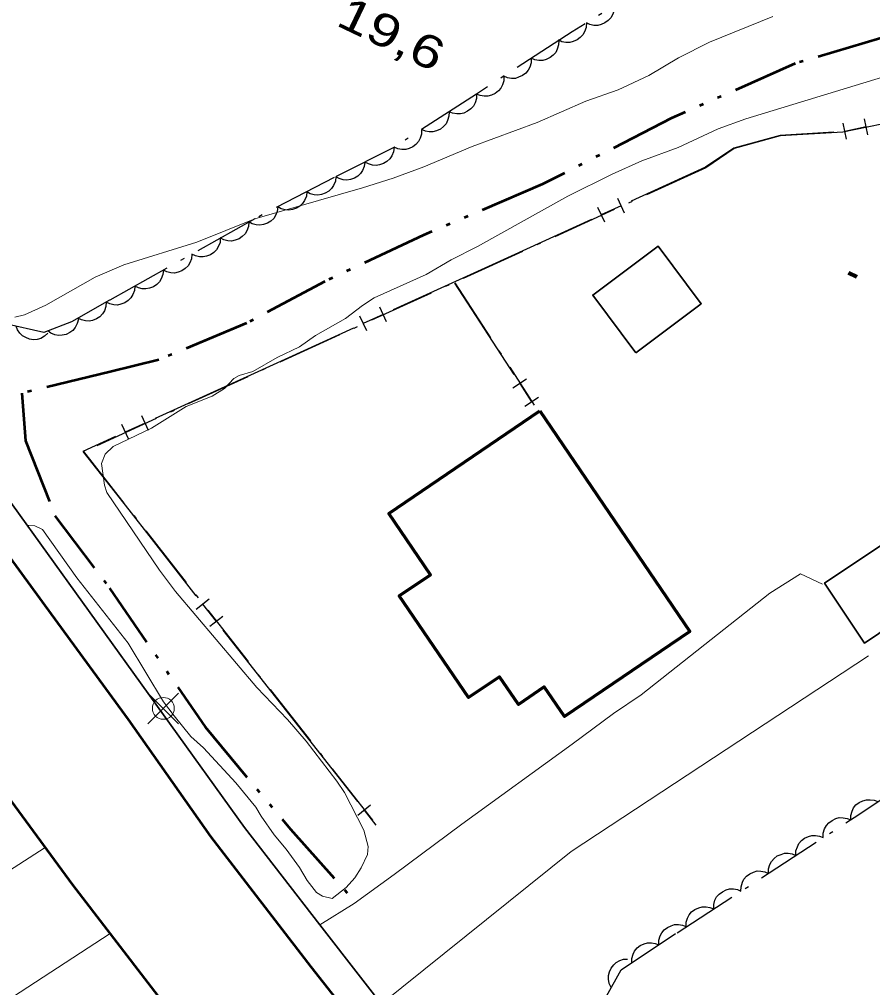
# Model space of a CAD drawing. Extents: x 355726 to 357533, y 5103782 to 5105258.
# Drawn here: x 356417.95 to 356457.1, y 5104670.08 to 5104714.48 of the extents above; entities that cross this region are included whole.
import ezdxf

# ---------------------------------------------------------------- set-up
doc = ezdxf.new("R2010")
doc.units = 0
doc.header["$LTSCALE"] = 0.6
for name, pattern in [('DASH_DOUBLE_DOT', [9.2, 5, -1.2, 0.3, -1.2, 0.3, -1.2]), ('DOT_DASHED', [7.7, 5, -1.2, 0.3, -1.2]), ('LONG_DASHED', [7.5, 6, -1.5])]:
    doc.linetypes.add(name, pattern=pattern)
for name, color, linetype, lineweight in [('19', 7, 'Continuous', 13), ('2', 7, 'LONG_DASHED', 13), ('21', 7, 'LONG_DASHED', 35), ('22', 7, 'Continuous', 13), ('3', 7, 'Continuous', 140), ('31', 7, 'Continuous', 35), ('36', 7, 'Continuous', 13), ('37', 7, 'Continuous', 13), ('4', 7, 'DASH_DOUBLE_DOT', 53), ('44', 7, 'Continuous', 25)]:
    doc.layers.add(name, color=color, linetype=linetype, lineweight=lineweight)

msp = doc.modelspace()

# ---------------------------------------------------------------- linework, layer by layer
at = {"layer": '19'}
for p, q in [((356419.14, 5104676.51), (356397.87, 5104662.83)), ((356413.44, 5104666.91), (356422.11, 5104672.57))]:
    msp.add_line(p, q, dxfattribs=at)
for points in [[(356431.74, 5104672.96), (356433.31, 5104673.94), (356435.15, 5104675.27), (356438.26, 5104677.57), (356443.32, 5104681.24), (356445.21, 5104682.65), (356446.49, 5104683.51), (356449.7, 5104686.04), (356452.39, 5104688.17), (356453.79, 5104689.06), (356454.81, 5104688.59)], [(356456.92, 5104685.29), (356443.27, 5104676.32), (356434.57, 5104669.33)]]:
    msp.add_lwpolyline(points, dxfattribs=at)
at = {"layer": '2', "linetype": 'Continuous'}
for points in [[(356452.52, 5104714.62), (356449.62, 5104713.44), (356448.2, 5104712.72), (356446.83, 5104711.91), (356445.43, 5104711.26), (356443.95, 5104710.73), (356441.71, 5104709.75), (356438.73, 5104708.65), (356436.51, 5104707.72), (356435.1, 5104707.2), (356433.7, 5104706.76), (356428.76, 5104705.33), (356426.09, 5104704.26), (356422.75, 5104703.23), (356421.43, 5104702.66), (356419.16, 5104701.38), (356418.19, 5104700.94), (356417.75, 5104700.83)], [(356418.31, 5104691.27), (356418.38, 5104691.28), (356418.66, 5104691.26), (356419.01, 5104691.09), (356420.59, 5104688.87), (356422.95, 5104685.88), (356424.56, 5104683.18), (356425.05, 5104682.54), (356425.82, 5104681.59), (356426.4, 5104681.08), (356427.88, 5104679.47), (356428.8, 5104678.36), (356429.04, 5104677.94), (356429.64, 5104677.09), (356430.2, 5104676.43), (356430.81, 5104675.59), (356431.16, 5104674.99), (356431.59, 5104674.45), (356431.86, 5104674.28), (356432.3, 5104674.17), (356432.95, 5104674.67), (356433.34, 5104675.11), (356433.64, 5104675.57), (356433.92, 5104676.18), (356433.96, 5104676.55), (356433.76, 5104677.3), (356432.87, 5104679.03), (356432.52, 5104679.55), (356431.11, 5104681.38), (356430.26, 5104682.37), (356428.84, 5104683.84), (356425.12, 5104688.24), (356424.38, 5104689.23), (356421.96, 5104692.78), (356421.86, 5104693.13), (356421.72, 5104694.11), (356421.89, 5104694.55), (356422.25, 5104694.9), (356424.02, 5104695.74), (356425.6, 5104696.73), (356426.8, 5104697.2), (356427.37, 5104697.55), (356427.79, 5104698.01), (356428.03, 5104698.15), (356428.66, 5104698.33), (356429.78, 5104698.98), (356430.8, 5104699.46), (356431.54, 5104699.98), (356432.91, 5104700.76), (356433.69, 5104701.37), (356434.23, 5104701.71), (356436.62, 5104702.79), (356437.76, 5104703.46), (356438.97, 5104704.07), (356443.12, 5104706.37), (356445.16, 5104707.38), (356446.52, 5104707.99), (356448.18, 5104708.61), (356450.02, 5104709.46), (356451.29, 5104709.93), (356457.56, 5104711.84)]]:
    msp.add_lwpolyline(points, dxfattribs=at)
at = {"layer": '21', "linetype": 'Continuous', "lineweight": 53}
for points in [[(356465.23, 5104630.18), (356460.52, 5104635.38), (356455.5, 5104641.22), (356450.72, 5104646.97), (356446.03, 5104652.62), (356443.1, 5104656.3), (356439.05, 5104661.26), (356435.08, 5104666.3), (356431.34, 5104671.04), (356426.74, 5104677.01), (356422.96, 5104682.37), (356419.43, 5104687.21), (356415.61, 5104692.4), (356413.4, 5104695.79), (356411.07, 5104699.67), (356407.53, 5104705.84), (356404.43, 5104711.57), (356400.53, 5104719.2)], [(356503.88, 5104591.24), (356501.22, 5104592.67), (356494.26, 5104596.65), (356488.59, 5104600.26), (356482.8, 5104604.49), (356477.42, 5104608.9), (356471.77, 5104614.15), (356470.67, 5104615.2), (356466.38, 5104619.37), (356460.52, 5104625.79), (356457.89, 5104628.63), (356455.2, 5104631.55), (356449.74, 5104638.07), (356443.65, 5104645.51), (356437.37, 5104653.37), (356432.21, 5104659.91), (356425.89, 5104667.65), (356420.4, 5104674.8), (356415.1, 5104682.01), (356410.34, 5104689.05), (356406.48, 5104695.51), (356402.4, 5104702.2), (356399.2, 5104708.25), (356395.34, 5104715.51)]]:
    msp.add_lwpolyline(points, dxfattribs=at)
at = {"layer": '22', "lineweight": 35}
msp.add_lwpolyline([(356398.99, 5104725.29), (356406.44, 5104710.76), (356416.02, 5104694.45), (356420.84, 5104687.75), (356428.28, 5104677.43), (356431.74, 5104672.96), (356437.23, 5104665.9), (356445.59, 5104655.42), (356455.14, 5104643.74), (356462.64, 5104635.11), (356472.66, 5104624.53), (356482.75, 5104614.79), (356490.22, 5104608.93), (356498.5, 5104603.44), (356506.79, 5104598.67), (356517.76, 5104593.42), (356532.75, 5104586.84)], dxfattribs=at)
at = {"layer": '3'}
msp.add_line((356456, 5104702.86), (356456.38, 5104702.68), dxfattribs=at)
at = {"layer": '31'}
for points in [[(356446.24, 5104699.19), (356449.24, 5104701.44), (356447.26, 5104704.09), (356444.26, 5104701.84), (356446.24, 5104699.19)], [(356461.9, 5104689.37), (356456.73, 5104685.88), (356454.9, 5104688.63), (356460.07, 5104692.09), (356461.9, 5104689.37)]]:
    msp.add_lwpolyline(points, close=True, dxfattribs=at)
at = {"layer": '31', "lineweight": 70}
msp.add_lwpolyline([(356441.84, 5104696.53), (356448.71, 5104686.41), (356442.96, 5104682.51), (356442.03, 5104683.87), (356440.86, 5104683.07), (356439.99, 5104684.34), (356438.56, 5104683.38), (356435.38, 5104688.05), (356436.81, 5104689.01), (356434.91, 5104691.82), (356441.84, 5104696.53)], close=True, dxfattribs=at)
at = {"layer": '36'}
for p, q in [((356425.26, 5104682.18), (356423.85, 5104683.59)), ((356423.85, 5104682.18), (356425.26, 5104683.59))]:
    msp.add_line(p, q, dxfattribs=at)
msp.add_circle((356424.557, 5104682.887), 0.5, dxfattribs=at)
at = {"layer": '37', "lineweight": 25}
for p, q in [((356455.9, 5104708.99), (356455.75, 5104709.72)), ((356456.81, 5104709.55), (356455.83, 5104709.35)), ((356456.88, 5104709.19), (356456.73, 5104709.92)), ((356445.72, 5104705.59), (356445.41, 5104706.27)), ((356444.81, 5104705.18), (356444.5, 5104705.86)), ((356445.56, 5104705.93), (356444.65, 5104705.52)), ((356444.2, 5104705.31), (356439.65, 5104703.23)), ((356439.65, 5104703.23), (356435.1, 5104701.16)), ((356437.91, 5104702.39), (356440.64, 5104698.2)), ((356434.8, 5104700.61), (356434.49, 5104701.29)), ((356433.89, 5104700.2), (356433.58, 5104700.88)), ((356434.64, 5104700.95), (356433.73, 5104700.54)), ((356433.28, 5104700.33), (356428.73, 5104698.25)), ((356428.73, 5104698.25), (356424.18, 5104696.18)), ((356441.22, 5104697.98), (356440.6, 5104697.57)), ((356440.91, 5104697.78), (356441.45, 5104696.94)), ((356441.77, 5104697.14), (356441.14, 5104696.73)), ((356423.88, 5104695.63), (356423.57, 5104696.31)), ((356422.97, 5104695.22), (356422.66, 5104695.9)), ((356423.72, 5104695.97), (356422.81, 5104695.56)), ((356422.97, 5104691.99), (356426.05, 5104688.05)), ((356426.66, 5104687.89), (356426.07, 5104687.42)), ((356426.36, 5104687.66), (356426.98, 5104686.87)), ((356427.28, 5104687.1), (356426.69, 5104686.64)), ((356427.29, 5104686.48), (356430.38, 5104682.55)), ((356430.38, 5104682.55), (356433.46, 5104678.61)), ((356434.07, 5104678.45), (356433.48, 5104677.98)), ((356433.77, 5104678.22), (356434.31, 5104677.53))]:
    msp.add_line(p, q, dxfattribs=at)
at = {"layer": '37', "linetype": 'DOT_DASHED', "lineweight": 25}
msp.add_line((356437.93, 5104702.4), (356441.58, 5104696.79), dxfattribs=at)
msp.add_lwpolyline([(356481.05, 5104694.3), (356463.81, 5104708.19), (356462.12, 5104709.07), (356460.75, 5104709.44), (356459.23, 5104709.9), (356457.52, 5104709.68), (356455.73, 5104709.31), (356452.86, 5104709.14), (356450.75, 5104708.56), (356449.45, 5104707.68), (356420.9, 5104694.66), (356434.33, 5104677.54)], dxfattribs=at)
at = {"layer": '37', "lineweight": 25}
for points in [[(356455.33, 5104709.31), (356452.86, 5104709.16), (356450.74, 5104708.58), (356450.46, 5104708.39)], [(356450.46, 5104708.39), (356449.44, 5104707.7), (356446.02, 5104706.14)], [(356422.36, 5104695.35), (356420.86, 5104694.67), (356422.97, 5104691.99)]]:
    msp.add_lwpolyline(points, dxfattribs=at)
at = {"layer": '4'}
msp.add_lwpolyline([(356457.48, 5104713.63), (356453.55, 5104712.46), (356447.88, 5104709.95), (356441.95, 5104706.92), (356436.5, 5104704.59), (356431.96, 5104702.47), (356428.38, 5104700.55), (356424.35, 5104698.87), (356422.12, 5104698.32), (356418.06, 5104697.34), (356418.23, 5104695.16), (356419.58, 5104691.72), (356422.09, 5104688.4), (356426.47, 5104682.04), (356430.39, 5104677.34), (356433.18, 5104674.22)], dxfattribs=at)
at = {"layer": '44', "linetype": 'DOT_DASHED'}
for points in [[(356447.85, 5104716.69), (356443.31, 5104713.92), (356438.92, 5104711.06), (356435.17, 5104708.63), (356432.4, 5104707.23), (356428.75, 5104705.34), (356422.08, 5104701.6), (356420.34, 5104700.61), (356419.08, 5104700.13), (356417.32, 5104700.52), (356416.51, 5104701.18), (356415.2, 5104702.71), (356413.54, 5104705.02), (356412.33, 5104707.08), (356411.29, 5104709.44), (356410.34, 5104710.98), (356410.33, 5104711.07), (356410.16, 5104711.83), (356409.97, 5104712.59), (356409.81, 5104713.37), (356409.63, 5104714.17), (356409.36, 5104714.95)], [(356444.89, 5104669.69), (356445.57, 5104670.89), (356448.13, 5104672.6), (356456.26, 5104677.88), (356458.18, 5104679.17), (356460.73, 5104680.89), (356463.76, 5104682.73), (356466.95, 5104684.88), (356471.09, 5104687.29), (356474.07, 5104688.37), (356476.3, 5104686.72), (356476.57, 5104685.79), (356475.98, 5104683.36), (356474.96, 5104681.56), (356474.25, 5104679.6), (356474.26, 5104676.83), (356474.41, 5104673.6), (356475.53, 5104671.39), (356477.33, 5104670.38), (356479.64, 5104670.26), (356481.95, 5104670.15), (356484.29, 5104670.8), (356491.23, 5104676.75)]]:
    msp.add_lwpolyline(points, dxfattribs=at)
at = {"layer": '44'}
for points in [[(356445.25, 5104715.1), (356445.24, 5104714.89), (356445.17, 5104714.7), (356445.09, 5104714.56), (356444.97, 5104714.43), (356444.82, 5104714.32), (356444.65, 5104714.25), (356444.49, 5104714.2), (356444.31, 5104714.21), (356444.13, 5104714.25), (356443.97, 5104714.32)], [(356443.97, 5104714.32), (356443.96, 5104714.11), (356443.89, 5104713.92), (356443.81, 5104713.77), (356443.69, 5104713.65), (356443.54, 5104713.54), (356443.36, 5104713.47), (356443.21, 5104713.42), (356443.03, 5104713.43), (356442.85, 5104713.46), (356442.69, 5104713.54)], [(356442.7, 5104713.52), (356442.69, 5104713.31), (356442.63, 5104713.12), (356442.56, 5104712.97), (356442.44, 5104712.84), (356442.3, 5104712.73), (356442.12, 5104712.65), (356441.97, 5104712.6), (356441.79, 5104712.6), (356441.61, 5104712.63), (356441.44, 5104712.7)], [(356441.44, 5104712.7), (356441.44, 5104712.49), (356441.38, 5104712.3), (356441.3, 5104712.15), (356441.19, 5104712.02), (356441.04, 5104711.91), (356440.86, 5104711.83), (356440.71, 5104711.78), (356440.53, 5104711.78), (356440.35, 5104711.81), (356440.18, 5104711.88)], [(356440.18, 5104711.88), (356440.18, 5104711.67), (356440.12, 5104711.48), (356440.05, 5104711.33), (356439.93, 5104711.2), (356439.78, 5104711.09), (356439.61, 5104711.01), (356439.45, 5104710.96), (356439.28, 5104710.96), (356439.09, 5104711), (356438.93, 5104711.06)], [(356438.93, 5104711.06), (356438.92, 5104710.86), (356438.86, 5104710.66), (356438.79, 5104710.51), (356438.67, 5104710.38), (356438.52, 5104710.27), (356438.35, 5104710.19), (356438.19, 5104710.15), (356438.02, 5104710.15), (356437.83, 5104710.18), (356437.67, 5104710.25)], [(356437.67, 5104710.25), (356437.66, 5104710.04), (356437.6, 5104709.85), (356437.53, 5104709.7), (356437.41, 5104709.57), (356437.27, 5104709.45), (356437.09, 5104709.38), (356436.93, 5104709.33), (356436.76, 5104709.33), (356436.58, 5104709.36), (356436.41, 5104709.43)], [(356436.41, 5104709.43), (356436.41, 5104709.22), (356436.34, 5104709.03), (356436.27, 5104708.88), (356436.15, 5104708.75), (356436.01, 5104708.64), (356435.83, 5104708.56), (356435.68, 5104708.51), (356435.5, 5104708.52), (356435.32, 5104708.55), (356435.15, 5104708.62)], [(356435.15, 5104708.62), (356435.12, 5104708.41), (356435.04, 5104708.23), (356434.95, 5104708.09), (356434.82, 5104707.97), (356434.66, 5104707.87), (356434.48, 5104707.82), (356434.32, 5104707.78), (356434.15, 5104707.8), (356433.97, 5104707.86), (356433.81, 5104707.94)], [(356433.81, 5104707.94), (356433.78, 5104707.74), (356433.7, 5104707.55), (356433.61, 5104707.41), (356433.48, 5104707.29), (356433.33, 5104707.2), (356433.14, 5104707.14), (356432.98, 5104707.11), (356432.81, 5104707.13), (356432.63, 5104707.18), (356432.47, 5104707.27)], [(356432.47, 5104707.27), (356432.45, 5104707.06), (356432.37, 5104706.87), (356432.28, 5104706.73), (356432.15, 5104706.61), (356431.99, 5104706.52), (356431.81, 5104706.46), (356431.65, 5104706.42), (356431.48, 5104706.44), (356431.3, 5104706.49), (356431.14, 5104706.58)], [(356431.14, 5104706.58), (356431.12, 5104706.37), (356431.03, 5104706.18), (356430.95, 5104706.04), (356430.82, 5104705.92), (356430.66, 5104705.83), (356430.48, 5104705.77), (356430.32, 5104705.73), (356430.14, 5104705.75), (356429.97, 5104705.8), (356429.81, 5104705.89)], [(356429.81, 5104705.89), (356429.78, 5104705.68), (356429.7, 5104705.49), (356429.62, 5104705.35), (356429.49, 5104705.23), (356429.33, 5104705.14), (356429.15, 5104705.08), (356428.99, 5104705.04), (356428.81, 5104705.06), (356428.63, 5104705.11), (356428.48, 5104705.2)], [(356428.48, 5104705.19), (356428.46, 5104704.98), (356428.39, 5104704.79), (356428.31, 5104704.65), (356428.18, 5104704.53), (356428.03, 5104704.42), (356427.85, 5104704.36), (356427.69, 5104704.32), (356427.51, 5104704.33), (356427.33, 5104704.37), (356427.17, 5104704.46)], [(356427.17, 5104704.46), (356427.16, 5104704.25), (356427.08, 5104704.06), (356427, 5104703.91), (356426.87, 5104703.79), (356426.72, 5104703.69), (356426.54, 5104703.62), (356426.38, 5104703.59), (356426.21, 5104703.6), (356426.03, 5104703.64), (356425.86, 5104703.72)], [(356425.86, 5104703.72), (356425.85, 5104703.51), (356425.77, 5104703.32), (356425.69, 5104703.18), (356425.56, 5104703.06), (356425.41, 5104702.95), (356425.23, 5104702.89), (356425.07, 5104702.85), (356424.9, 5104702.86), (356424.72, 5104702.91), (356424.56, 5104702.99)], [(356424.56, 5104702.99), (356424.54, 5104702.78), (356424.46, 5104702.59), (356424.38, 5104702.45), (356424.26, 5104702.32), (356424.1, 5104702.22), (356423.92, 5104702.16), (356423.76, 5104702.12), (356423.59, 5104702.13), (356423.41, 5104702.17), (356423.25, 5104702.25)], [(356423.25, 5104702.25), (356423.23, 5104702.05), (356423.15, 5104701.86), (356423.07, 5104701.71), (356422.95, 5104701.59), (356422.79, 5104701.49), (356422.61, 5104701.42), (356422.46, 5104701.38), (356422.28, 5104701.4), (356422.1, 5104701.44), (356421.94, 5104701.52)], [(356421.94, 5104701.52), (356421.92, 5104701.31), (356421.85, 5104701.12), (356421.77, 5104700.98), (356421.64, 5104700.85), (356421.49, 5104700.75), (356421.31, 5104700.68), (356421.15, 5104700.64), (356420.98, 5104700.66), (356420.8, 5104700.7), (356420.64, 5104700.78)], [(356420.66, 5104700.73), (356420.61, 5104700.53), (356420.51, 5104700.35), (356420.41, 5104700.22), (356420.26, 5104700.12), (356420.1, 5104700.04), (356419.91, 5104700), (356419.75, 5104699.99), (356419.58, 5104700.02), (356419.4, 5104700.09), (356419.26, 5104700.2)], [(356419.26, 5104700.09), (356419.11, 5104699.95), (356418.93, 5104699.85), (356418.77, 5104699.8), (356418.6, 5104699.79), (356418.42, 5104699.82), (356418.24, 5104699.89), (356418.09, 5104699.97), (356417.97, 5104700.09), (356417.87, 5104700.25), (356417.8, 5104700.41)], [(356456.1, 5104677.77), (356456.1, 5104677.98), (356456.16, 5104678.17), (356456.23, 5104678.32), (356456.34, 5104678.46), (356456.49, 5104678.57), (356456.66, 5104678.65), (356456.82, 5104678.7), (356456.99, 5104678.7), (356457.18, 5104678.67), (356457.34, 5104678.61)], [(356454.84, 5104676.96), (356454.84, 5104677.17), (356454.9, 5104677.36), (356454.98, 5104677.51), (356455.09, 5104677.64), (356455.24, 5104677.75), (356455.42, 5104677.83), (356455.57, 5104677.88), (356455.75, 5104677.87), (356455.93, 5104677.84), (356456.1, 5104677.77)], [(356453.58, 5104676.14), (356453.58, 5104676.35), (356453.65, 5104676.54), (356453.72, 5104676.69), (356453.84, 5104676.82), (356453.98, 5104676.93), (356454.16, 5104677.01), (356454.31, 5104677.06), (356454.49, 5104677.06), (356454.67, 5104677.03), (356454.84, 5104676.96)], [(356452.32, 5104675.32), (356452.33, 5104675.53), (356452.39, 5104675.72), (356452.46, 5104675.87), (356452.58, 5104676), (356452.72, 5104676.12), (356452.9, 5104676.19), (356453.06, 5104676.24), (356453.23, 5104676.24), (356453.41, 5104676.21), (356453.58, 5104676.14)], [(356451.06, 5104674.51), (356451.07, 5104674.71), (356451.13, 5104674.91), (356451.2, 5104675.06), (356451.32, 5104675.19), (356451.47, 5104675.3), (356451.64, 5104675.38), (356451.8, 5104675.43), (356451.97, 5104675.42), (356452.16, 5104675.39), (356452.32, 5104675.32)], [(356449.81, 5104673.69), (356449.81, 5104673.9), (356449.87, 5104674.09), (356449.94, 5104674.24), (356450.06, 5104674.37), (356450.21, 5104674.48), (356450.38, 5104674.56), (356450.54, 5104674.61), (356450.72, 5104674.61), (356450.9, 5104674.58), (356451.06, 5104674.51)], [(356448.55, 5104672.87), (356448.55, 5104673.08), (356448.61, 5104673.27), (356448.69, 5104673.42), (356448.8, 5104673.55), (356448.95, 5104673.67), (356449.13, 5104673.74), (356449.28, 5104673.79), (356449.46, 5104673.79), (356449.64, 5104673.76), (356449.81, 5104673.69)], [(356447.3, 5104672.04), (356447.3, 5104672.25), (356447.36, 5104672.45), (356447.43, 5104672.6), (356447.54, 5104672.73), (356447.69, 5104672.84), (356447.86, 5104672.92), (356448.02, 5104672.97), (356448.19, 5104672.97), (356448.38, 5104672.94), (356448.54, 5104672.88)], [(356446.05, 5104671.21), (356446.05, 5104671.42), (356446.11, 5104671.61), (356446.18, 5104671.76), (356446.3, 5104671.9), (356446.44, 5104672.01), (356446.62, 5104672.09), (356446.77, 5104672.14), (356446.95, 5104672.14), (356447.13, 5104672.11), (356447.3, 5104672.04)], [(356445.11, 5104670.09), (356445.02, 5104670.27), (356444.99, 5104670.47), (356444.98, 5104670.64), (356445.03, 5104670.81), (356445.1, 5104670.98), (356445.23, 5104671.13), (356445.34, 5104671.24), (356445.5, 5104671.32), (356445.67, 5104671.38), (356445.85, 5104671.39)]]:
    msp.add_lwpolyline(points, dxfattribs=at)

# ---------------------------------------------------------------- texts
at = {"layer": '3', "width": 1.3}
msp.add_text('19,6   ', height=1.5, rotation=334.423, dxfattribs=at).set_placement((356432.42, 5104714.24))

doc.saveas('drawing.dxf')
